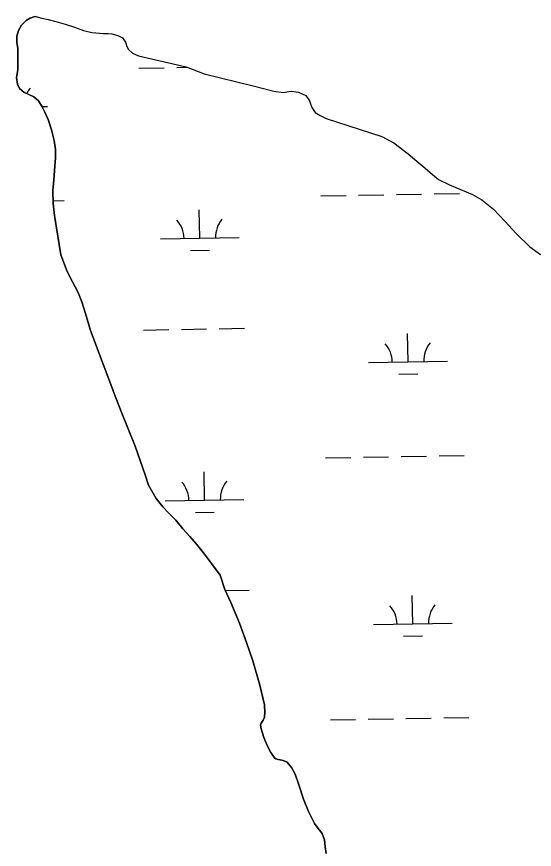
# Model space of a CAD drawing. Extents: x 3925854 to 3964121, y 224593 to 250589.
# Drawn here: x 3958784 to 3959441, y 233135 to 234192 of the extents above; entities that cross this region are included whole.
import ezdxf

# ---------------------------------------------------------------- set-up
doc = ezdxf.new("R2010")
doc.units = 0
doc.layers.add('V-TOPO-SHOR', color=7, linetype='Continuous')
doc.layers.add('V-WETL-SWMP', color=7, linetype='Continuous')

msp = doc.modelspace()

# ---------------------------------------------------------------- linework, layer by layer
at = {"layer": 'V-TOPO-SHOR'}
for points in [[(3958808.381, 234191.922), (3958805.956, 234191.738), (3958801.299, 234189.999), (3958795.999, 234187.003), (3958790.346, 234181.166), (3958786.267, 234174.469), (3958784.184, 234167.221), (3958784.2, 234159.422), (3958785.587, 234151.505), (3958785.57, 234131.483), (3958785.595, 234124.213), (3958784.012, 234114.643), (3958784.966, 234105.992), (3958787.645, 234100.585), (3958793.076, 234096.205), (3958799.575, 234093.182), (3958805.971, 234090.263), (3958811.603, 234085.141), (3958816.575, 234077.605), (3958819.866, 234070.508), (3958824.085, 234061.503), (3958828.359, 234048.072), (3958831.685, 234034.758), (3958833.348, 234023.255), (3958833.438, 234012.716), (3958832.369, 234001.874), (3958831.016, 233984.609), (3958830.018, 233971.131), (3958830.149, 233954.694), (3958832.191, 233939.496), (3958840.16, 233889.354), (3958848.039, 233868.508), (3958854.949, 233855.153), (3958861.758, 233842.431), (3958866.778, 233829.622), (3958871.459, 233815.028), (3958877.749, 233793.357), (3958909.976, 233707.957), (3958917.556, 233688.589), (3958925.76, 233668.687), (3958934.575, 233646.669), (3958947.424, 233608.905), (3958951.297, 233597.166), (3958961.115, 233580.195), (3958969.632, 233569.35), (3958976.61, 233562.002), (3958985.881, 233552.624), (3958995.136, 233541.772), (3959003.773, 233531.981), (3959012.196, 233521.98), (3959021.131, 233510.921), (3959031.31, 233497.74), (3959042.207, 233482.97), (3959048.427, 233464.671), (3959056.04, 233448.146), (3959066.701, 233421.892), (3959075.905, 233397.132), (3959083.757, 233373.861), (3959092.682, 233343.202), (3959098.615, 233317.952), (3959099.14, 233308.357), (3959098.439, 233302.463), (3959096.817, 233298.689), (3959094.558, 233294.709), (3959093.69, 233292.297), (3959094.585, 233287.544), (3959097.938, 233276.652), (3959101.829, 233266.599), (3959106.785, 233257.481), (3959111.135, 233250.899), (3959113.017, 233249.613), (3959116.167, 233248.629), (3959118.692, 233248.39), (3959122.477, 233247.503), (3959127.298, 233245.238), (3959133.02, 233238.744), (3959137.767, 233229.946), (3959142.254, 233216.724), (3959148.159, 233198.32), (3959154.62, 233182.653), (3959162.036, 233167.396), (3959166.601, 233161.127), (3959171.795, 233154.536), (3959174.973, 233146.703), (3959175.717, 233137.947), (3959176.99, 233129.399)], [(3958808.381, 234191.922), (3958815.842, 234190.046), (3958824.145, 234188.162), (3958833.811, 234185.628), (3958845.47, 234182.44), (3958857.23, 234178.514), (3958868.668, 234174.485), (3958879.281, 234171.733), (3958894.127, 234170.721), (3958900.025, 234170.655), (3958904.869, 234170.178), (3958912.639, 234167.878), (3958918.404, 234165.075), (3958922.238, 234159.447), (3958923.968, 234153.948), (3958925.928, 234150.341), (3958931.142, 234145.436), (3958938.48, 234142.088), (3958999.226, 234128.018), (3959021.994, 234119.333), (3959084.204, 234104.194), (3959110.467, 234097.153), (3959122.569, 234095.647), (3959127.109, 234096.544), (3959132.702, 234097.429), (3959141.961, 234096.166), (3959150.975, 234091.848), (3959155.851, 234084.945), (3959158.917, 234076.585), (3959162.851, 234070.428), (3959169.441, 234066.244), (3959177.095, 234062.787), (3959247.433, 234039.653), (3959262.621, 234031.58), (3959280.904, 234017.676), (3959289.675, 234010.516), (3959302.097, 234000.155), (3959311.8, 233991.511), (3959319.632, 233985.309), (3959333.568, 233978.514), (3959346.466, 233972.888), (3959362.513, 233966.07), (3959374.344, 233959.402), (3959389.169, 233947.329), (3959403.856, 233932.094), (3959417.907, 233916.763), (3959435.313, 233899.812), (3959448.899, 233889.858)]]:
    msp.add_lwpolyline(points, dxfattribs=at)
at = {"layer": 'V-WETL-SWMP'}
for p, q in [((3958801.3, 234189.999), (3958805.956, 234191.738)), ((3958805.956, 234191.738), (3958808.382, 234191.921)), ((3958808.382, 234191.921), (3958815.842, 234190.046)), ((3958786.267, 234174.468), (3958790.347, 234181.166)), ((3958790.347, 234181.166), (3958795.998, 234187.003)), ((3958795.998, 234187.003), (3958801.3, 234189.999)), ((3958815.842, 234190.046), (3958824.145, 234188.161)), ((3958824.145, 234188.161), (3958833.811, 234185.628)), ((3958833.811, 234185.628), (3958845.471, 234182.44)), ((3958845.471, 234182.44), (3958857.229, 234178.514)), ((3958784.184, 234167.221), (3958786.267, 234174.468)), ((3958857.229, 234178.514), (3958868.669, 234174.486)), ((3958868.669, 234174.486), (3958879.28, 234171.732)), ((3958879.28, 234171.732), (3958894.126, 234170.722)), ((3958894.126, 234170.722), (3958900.026, 234170.655)), ((3958900.026, 234170.655), (3958904.868, 234170.179)), ((3958904.868, 234170.179), (3958912.639, 234167.878)), ((3958784.201, 234159.423), (3958784.184, 234167.221)), ((3958912.639, 234167.878), (3958918.403, 234165.074)), ((3958918.403, 234165.074), (3958922.238, 234159.446)), ((3958922.238, 234159.446), (3958923.968, 234153.947)), ((3958785.587, 234151.505), (3958784.201, 234159.423)), ((3958785.571, 234131.484), (3958785.587, 234151.505)), ((3958923.968, 234153.947), (3958925.929, 234150.342)), ((3958925.929, 234150.342), (3958931.142, 234145.436)), ((3958931.142, 234145.436), (3958938.48, 234142.087)), ((3958938.48, 234142.087), (3958999.227, 234128.019)), ((3958785.595, 234124.213), (3958785.571, 234131.484)), ((3958999.227, 234128.019), (3959021.994, 234119.332)), ((3958784.011, 234114.642), (3958785.595, 234124.213)), ((3958939.159, 234126.561), (3958971.154, 234127.143)), ((3958987.151, 234127.434), (3959000.141, 234127.67)), ((3959021.994, 234119.332), (3959084.203, 234104.193)), ((3958784.967, 234105.991), (3958784.011, 234114.642)), ((3958787.646, 234100.586), (3958784.967, 234105.991)), ((3958793.076, 234096.205), (3958787.646, 234100.586)), ((3958799.575, 234093.181), (3958793.076, 234096.205)), ((3959084.203, 234104.193), (3959110.467, 234097.153)), ((3959110.467, 234097.153), (3959122.568, 234095.647)), ((3959122.568, 234095.647), (3959127.109, 234096.544)), ((3959127.109, 234096.544), (3959132.703, 234097.429)), ((3959132.703, 234097.429), (3959141.962, 234096.165)), ((3959141.962, 234096.165), (3959150.975, 234091.849)), ((3958805.97, 234090.264), (3958799.575, 234093.181)), ((3958811.602, 234085.142), (3958805.97, 234090.264)), ((3959150.975, 234091.849), (3959155.85, 234084.944)), ((3958816.575, 234077.605), (3958811.602, 234085.142)), ((3958816.386, 234077.891), (3958822.959, 234078.011)), ((3958819.867, 234070.508), (3958816.575, 234077.605)), ((3959155.85, 234084.944), (3959158.916, 234076.585)), ((3959158.916, 234076.585), (3959162.851, 234070.429)), ((3958824.085, 234061.503), (3958819.867, 234070.508)), ((3959162.851, 234070.429), (3959169.442, 234066.245)), ((3959169.442, 234066.245), (3959177.095, 234062.787)), ((3958828.359, 234048.073), (3958824.085, 234061.503)), ((3959177.095, 234062.787), (3959247.433, 234039.654)), ((3958831.686, 234034.758), (3958828.359, 234048.073)), ((3958833.348, 234023.254), (3958831.686, 234034.758)), ((3959247.433, 234039.654), (3959262.621, 234031.58)), ((3958833.439, 234012.716), (3958833.348, 234023.254)), ((3959262.621, 234031.58), (3959280.904, 234017.675)), ((3958832.369, 234001.874), (3958833.439, 234012.716)), ((3959280.904, 234017.675), (3959289.675, 234010.516)), ((3958831.015, 233984.609), (3958832.369, 234001.874)), ((3959289.675, 234010.516), (3959302.097, 234000.155)), ((3959302.097, 234000.155), (3959311.799, 233991.51)), ((3959311.799, 233991.51), (3959319.632, 233985.31)), ((3958830.019, 233971.132), (3958831.015, 233984.609)), ((3959319.632, 233985.31), (3959333.569, 233978.514)), ((3958830.15, 233954.693), (3958830.019, 233971.132)), ((3959333.569, 233978.514), (3959346.467, 233972.889)), ((3959346.467, 233972.889), (3959362.512, 233966.07)), ((3959170.149, 233964.233), (3959202.143, 233964.815)), ((3959218.141, 233965.106), (3959250.135, 233965.687)), ((3959266.133, 233965.978), (3959298.127, 233966.56)), ((3959314.125, 233966.851), (3959346.119, 233967.433)), ((3959362.512, 233966.07), (3959374.343, 233959.403)), ((3959374.343, 233959.403), (3959389.17, 233947.329)), ((3958830.123, 233958.05), (3958844.294, 233958.308)), ((3958832.191, 233939.496), (3958830.15, 233954.693)), ((3958840.16, 233889.354), (3958832.191, 233939.496)), ((3959016.505, 233910.689), (3959015.85, 233946.683)), ((3959389.17, 233947.329), (3959403.855, 233932.095)), ((3959403.855, 233932.095), (3959417.907, 233916.762)), ((3959417.907, 233916.762), (3959435.313, 233899.812)), ((3958966.513, 233909.78), (3959066.496, 233911.598)), ((3959004.787, 233895.042), (3959028.783, 233895.478)), ((3959435.313, 233899.812), (3959448.899, 233889.859)), ((3958848.038, 233868.507), (3958840.16, 233889.354)), ((3958854.948, 233855.152), (3958848.038, 233868.507)), ((3958861.759, 233842.43), (3958854.948, 233855.152)), ((3958866.777, 233829.623), (3958861.759, 233842.43)), ((3958871.46, 233815.029), (3958866.777, 233829.623)), ((3958877.748, 233793.357), (3958871.46, 233815.029)), ((3958909.976, 233707.957), (3958877.748, 233793.357)), ((3958945.207, 233793.941), (3958977.202, 233794.523)), ((3958993.199, 233794.814), (3959025.194, 233795.396)), ((3959041.191, 233795.687), (3959073.186, 233796.268)), ((3959280.84, 233753.606), (3959280.186, 233789.601)), ((3959230.848, 233752.697), (3959330.832, 233754.515)), ((3959269.123, 233737.96), (3959293.119, 233738.396)), ((3958917.555, 233688.589), (3958909.976, 233707.957)), ((3958925.76, 233668.686), (3958917.555, 233688.589)), ((3958934.574, 233646.669), (3958925.76, 233668.686)), ((3958947.424, 233608.906), (3958934.574, 233646.669)), ((3959176.197, 233631.613), (3959208.191, 233632.195)), ((3959224.189, 233632.486), (3959256.183, 233633.067)), ((3959272.181, 233633.358), (3959304.175, 233633.94)), ((3959320.173, 233634.231), (3959352.167, 233634.813)), ((3959022.553, 233578.069), (3959021.898, 233614.063)), ((3958951.296, 233597.166), (3958947.424, 233608.906)), ((3958961.114, 233580.195), (3958951.296, 233597.166)), ((3958969.633, 233569.351), (3958961.114, 233580.195)), ((3958972.561, 233577.16), (3959072.544, 233578.978)), ((3958976.61, 233562.002), (3958969.633, 233569.351)), ((3958985.882, 233552.624), (3958976.61, 233562.002)), ((3959010.835, 233562.422), (3959034.831, 233562.858)), ((3958995.137, 233541.772), (3958985.882, 233552.624)), ((3959003.773, 233531.98), (3958995.137, 233541.772)), ((3959012.195, 233521.98), (3959003.773, 233531.98)), ((3959021.132, 233510.92), (3959012.195, 233521.98)), ((3959031.31, 233497.739), (3959021.132, 233510.92)), ((3959042.207, 233482.969), (3959031.31, 233497.739)), ((3959048.428, 233464.67), (3959042.207, 233482.969)), ((3959056.039, 233448.146), (3959048.428, 233464.67)), ((3959049.151, 233463.101), (3959079.234, 233463.648)), ((3959286.888, 233420.986), (3959286.234, 233456.98)), ((3959066.702, 233421.893), (3959056.039, 233448.146)), ((3959075.906, 233397.132), (3959066.702, 233421.893)), ((3959236.896, 233420.077), (3959336.88, 233421.895)), ((3959275.171, 233405.34), (3959299.167, 233405.776)), ((3959083.757, 233373.861), (3959075.906, 233397.132)), ((3959092.683, 233343.203), (3959083.757, 233373.861)), ((3959098.615, 233317.952), (3959092.683, 233343.203)), ((3959099.139, 233308.357), (3959098.615, 233317.952)), ((3959098.44, 233302.464), (3959099.139, 233308.357)), ((3959093.689, 233292.296), (3959094.559, 233294.71)), ((3959094.559, 233294.71), (3959096.817, 233298.689)), ((3959096.817, 233298.689), (3959098.44, 233302.464)), ((3959182.245, 233298.993), (3959214.239, 233299.575)), ((3959230.237, 233299.865), (3959262.231, 233300.447)), ((3959278.229, 233300.738), (3959310.223, 233301.32)), ((3959326.221, 233301.611), (3959358.216, 233302.193)), ((3959094.584, 233287.544), (3959093.689, 233292.296)), ((3959097.938, 233276.653), (3959094.584, 233287.544)), ((3959101.829, 233266.599), (3959097.938, 233276.653)), ((3959106.784, 233257.481), (3959101.829, 233266.599)), ((3959111.135, 233250.899), (3959106.784, 233257.481)), ((3959113.017, 233249.613), (3959111.135, 233250.899)), ((3959116.167, 233248.629), (3959113.017, 233249.613)), ((3959118.693, 233248.39), (3959116.167, 233248.629)), ((3959122.477, 233247.504), (3959118.693, 233248.39)), ((3959127.298, 233245.237), (3959122.477, 233247.504)), ((3959133.02, 233238.744), (3959127.298, 233245.237)), ((3959137.768, 233229.945), (3959133.02, 233238.744)), ((3959142.255, 233216.723), (3959137.768, 233229.945)), ((3959148.159, 233198.321), (3959142.255, 233216.723)), ((3959154.621, 233182.653), (3959148.159, 233198.321)), ((3959162.035, 233167.396), (3959154.621, 233182.653)), ((3959166.601, 233161.127), (3959162.035, 233167.396)), ((3959171.795, 233154.536), (3959166.601, 233161.127)), ((3959174.973, 233146.702), (3959171.795, 233154.536)), ((3959175.717, 233137.948), (3959174.973, 233146.702)), ((3959176.991, 233129.398), (3959175.717, 233137.948))]:
    msp.add_line(p, q, dxfattribs=at)
for centre, start, end in [((3958828.192, 234078.581), 140.269876, 153.153661), ((3958961.262, 233910.159), 0.269879, 41.813537), ((3959071.73, 233912.168), 140.269876, 181.813534), ((3959225.598, 233753.077), 0.269879, 41.813537), ((3959336.065, 233755.086), 140.269876, 181.813534), ((3958967.31, 233577.539), 0.269879, 41.813537), ((3959077.778, 233579.548), 140.269876, 181.813534), ((3959231.646, 233420.457), 0.269879, 41.813537), ((3959342.113, 233422.465), 140.269876, 181.813534)]:
    msp.add_arc(centre, 35.246, start, end, dxfattribs=at)

doc.saveas('drawing.dxf')
